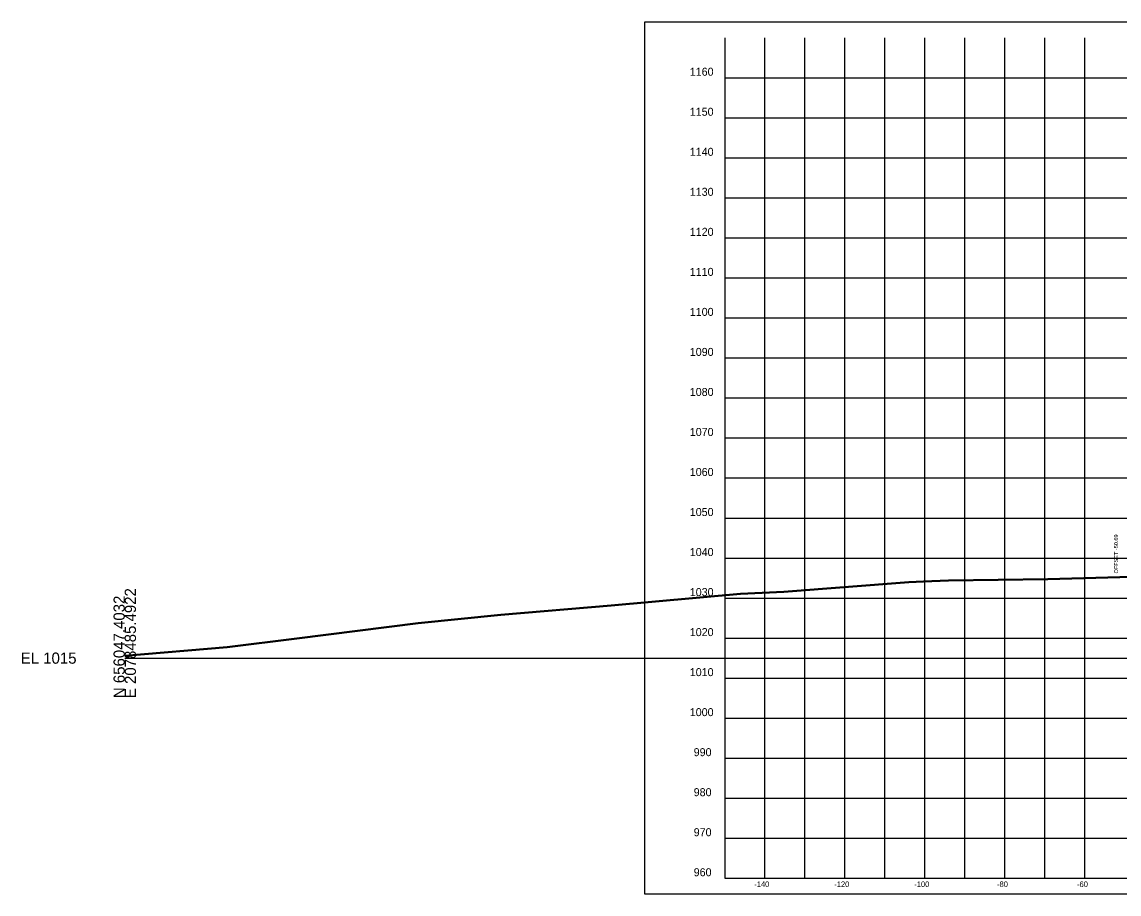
# Model space of a CAD drawing. Extents: x 1131015 to 1136271, y 133453 to 174329.
# Drawn here: x 1131014.8 to 1131289, y 154608.7 to 154826.6 of the extents above; entities that cross this region are included whole.
import ezdxf

# ---------------------------------------------------------------- set-up
doc = ezdxf.new("R2010")
doc.units = 0
for name, color, linetype in [('DESIGN - SHEET - Corner Text', 7, 'Continuous'), ('DESIGN - SHEET - Light Grid', 7, 'Continuous'), ('DESIGN - SHEET - Linework', 7, 'Continuous'), ('DESIGN - SHEET - Plot Shape', 7, 'Continuous'), ('DESIGN - TYPICAL - Slope Tie Text', 7, 'Continuous'), ('SURVEY - GROUND - Bottom of Topsoil Layer', 7, 'Continuous'), ('SURVEY - GROUND - Top of Ground', 7, 'Continuous')]:
    doc.layers.add(name, color=color, linetype=linetype)

msp = doc.modelspace()

# ---------------------------------------------------------------- linework, layer by layer
at = {"layer": 'DESIGN - SHEET - Light Grid'}
msp.add_line((1131040.46, 154667.66), (1131340.46, 154667.66), dxfattribs=at)
at = {"layer": 'DESIGN - SHEET - Linework'}
for p, q in [((1131200.46, 154612.66), (1131200.46, 154822.66)), ((1131210.46, 154612.66), (1131210.46, 154822.66)), ((1131220.46, 154612.66), (1131220.46, 154822.66)), ((1131230.46, 154612.66), (1131230.46, 154822.66)), ((1131240.46, 154612.66), (1131240.46, 154822.66)), ((1131250.46, 154612.66), (1131250.46, 154822.66)), ((1131260.46, 154612.66), (1131260.46, 154822.66)), ((1131270.46, 154612.66), (1131270.46, 154822.66)), ((1131280.46, 154612.66), (1131280.46, 154822.66)), ((1131190.46, 154812.66), (1131490.46, 154812.66)), ((1131190.46, 154802.66), (1131490.46, 154802.66)), ((1131190.46, 154792.66), (1131490.46, 154792.66)), ((1131190.46, 154782.66), (1131490.46, 154782.66)), ((1131190.46, 154772.66), (1131490.46, 154772.66)), ((1131190.46, 154762.66), (1131490.46, 154762.66)), ((1131190.46, 154752.66), (1131490.46, 154752.66)), ((1131190.46, 154742.66), (1131490.46, 154742.66)), ((1131190.46, 154732.66), (1131490.46, 154732.66)), ((1131190.46, 154722.66), (1131490.46, 154722.66)), ((1131190.46, 154712.66), (1131490.46, 154712.66)), ((1131190.46, 154702.66), (1131490.46, 154702.66)), ((1131190.46, 154692.66), (1131490.46, 154692.66)), ((1131190.46, 154682.66), (1131490.46, 154682.66)), ((1131190.46, 154672.66), (1131490.46, 154672.66)), ((1131190.46, 154662.66), (1131490.46, 154662.66)), ((1131190.46, 154652.66), (1131490.46, 154652.66)), ((1131190.46, 154642.66), (1131490.46, 154642.66)), ((1131190.46, 154632.66), (1131490.46, 154632.66)), ((1131190.46, 154622.66), (1131490.46, 154622.66))]:
    msp.add_line(p, q, dxfattribs=at)
msp.add_lwpolyline([(1131190.46, 154822.66), (1131190.46, 154612.66), (1131490.46, 154612.66), (1131490.46, 154822.66)], dxfattribs=at)
at = {"layer": 'DESIGN - SHEET - Plot Shape'}
msp.add_lwpolyline([(1131170.46, 154826.6), (1131510.46, 154826.6), (1131510.46, 154608.72), (1131170.46, 154608.72)], close=True, dxfattribs=at)
at = {"layer": 'SURVEY - GROUND - Bottom of Topsoil Layer'}
for p, q in [((1131246.37, 154686.96), (1131271.19, 154687.34)), ((1131271.19, 154687.34), (1131298.81, 154688.04)), ((1131205.25, 154684.13), (1131236.44, 154686.54)), ((1131236.44, 154686.54), (1131240.14, 154686.69)), ((1131240.14, 154686.69), (1131246.37, 154686.96)), ((1131162.02, 154680.72), (1131194.4, 154683.63)), ((1131194.4, 154683.63), (1131205.25, 154684.13)), ((1131134.44, 154678.42), (1131162.02, 154680.72)), ((1131083.5, 154672.47), (1131113.8, 154676.34)), ((1131113.8, 154676.34), (1131134.44, 154678.42)), ((1131066.04, 154670.35), (1131083.5, 154672.47)), ((1131040.46, 154668.13), (1131066.04, 154670.35))]:
    msp.add_line(p, q, dxfattribs=at)
at = {"layer": 'SURVEY - GROUND - Top of Ground'}
for p, q in [((1131240.14, 154686.94), (1131246.37, 154687.21)), ((1131246.37, 154687.21), (1131271.19, 154687.59)), ((1131271.19, 154687.59), (1131298.81, 154688.29)), ((1131194.4, 154683.88), (1131205.25, 154684.38)), ((1131205.25, 154684.38), (1131236.44, 154686.79)), ((1131236.44, 154686.79), (1131240.14, 154686.94)), ((1131162.02, 154680.97), (1131194.4, 154683.88)), ((1131134.44, 154678.67), (1131162.02, 154680.97)), ((1131083.5, 154672.72), (1131113.8, 154676.59)), ((1131113.8, 154676.59), (1131134.44, 154678.67)), ((1131040.46, 154668.38), (1131066.04, 154670.6)), ((1131066.04, 154670.6), (1131083.5, 154672.72))]:
    msp.add_line(p, q, dxfattribs=at)

# ---------------------------------------------------------------- texts
at = {"layer": 'DESIGN - SHEET - Corner Text'}
for s, height, p in [('1160', 2, (1131181.7, 154813.16)), ('1150', 2, (1131181.7, 154803.16)), ('1140', 2, (1131181.7, 154793.16)), ('1130', 2, (1131181.7, 154783.16)), ('1120', 2, (1131181.7, 154773.16)), ('1110', 2, (1131181.7, 154763.16)), ('1100', 2, (1131181.7, 154753.16)), ('1090', 2, (1131181.7, 154743.16)), ('1080', 2, (1131181.7, 154733.16)), ('1070', 2, (1131181.7, 154723.16)), ('1060', 2, (1131181.7, 154713.16)), ('1050', 2, (1131181.7, 154703.16)), ('1040', 2, (1131181.7, 154693.16)), ('1030', 2, (1131181.7, 154683.16)), ('1020', 2, (1131181.7, 154673.16)), ('1010', 2, (1131181.7, 154663.16)), ('1000', 2, (1131181.7, 154653.16)), ('990', 2, (1131182.68, 154643.16)), ('980', 2, (1131182.68, 154633.16)), ('970', 2, (1131182.68, 154623.16)), ('960', 2, (1131182.68, 154613.16)), ('-140', 1.4, (1131197.83, 154610.46)), ('-120', 1.4, (1131217.83, 154610.46)), ('-100', 1.4, (1131237.83, 154610.46)), ('-80', 1.4, (1131258.51, 154610.46)), ('-60', 1.4, (1131278.51, 154610.46))]:
    msp.add_text(s, height=height, dxfattribs=at).set_placement(p)
at = {"layer": 'DESIGN - SHEET - Light Grid'}
for s, p in [('E 2078485.4922', (1131043.26, 154657.66)), ('N 656047.4032', (1131040.46, 154657.66))]:
    msp.add_text(s, height=2.8, rotation=90, dxfattribs=at).set_placement(p)
msp.add_text('EL 1015', height=2.8, dxfattribs=at).set_placement((1131014.46, 154666.26))
at = {"layer": 'DESIGN - TYPICAL - Slope Tie Text'}
msp.add_text('OFFSET -50.69', height=1, rotation=90, dxfattribs=at).set_placement((1131288.77, 154688.81))

doc.saveas('drawing.dxf')
